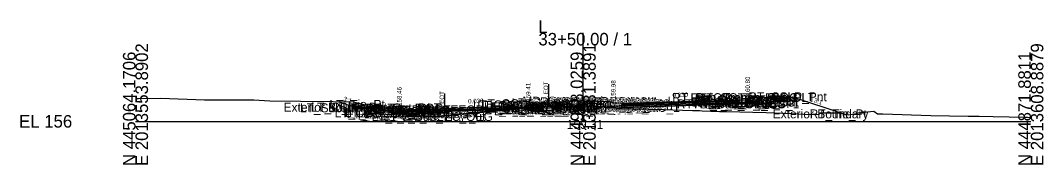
# Model space of a CAD drawing. Extents: x -26 to 4203, y -10 to 9526.
# Drawn here: x 1974.3 to 2202.8, y 3490.3 to 3522.6 of the extents above; entities that cross this region are included whole.
import ezdxf

# ---------------------------------------------------------------- set-up
doc = ezdxf.new("R2010")
doc.units = 0
for name, color, linetype in [('Default', 7, 'Continuous'), ('Exist CMT Pavement', 7, 'Continuous'), ('Exist Cross Section Cell', 7, 'Continuous'), ('Exist XS Center Line Elevation Label', 7, 'Continuous'), ('Exist XS Ground Line', 7, 'Continuous'), ('Prop CMT Conc Surface', 7, 'Continuous'), ('Prop CMT Concrete Structures', 7, 'Continuous'), ('Prop CMT Pvmt Course 1', 7, 'Continuous'), ('Prop CMT Pvmt Course 1 CG', 7, 'Continuous'), ('Prop CMT Pvmt Course 2', 7, 'Continuous'), ('Prop CMT Pvmt Course 2 Wedge', 7, 'Continuous'), ('Prop CMT Pvmt Course 3', 7, 'Continuous'), ('Prop CMT Pvmt Course 3 Wedge', 7, 'Continuous'), ('Prop CMT Pvmt Surface', 7, 'Continuous'), ('Prop CMT Slope Grass', 7, 'Continuous'), ('Prop CMT Subgrade Earthwork', 7, 'Continuous'), ('Prop XS Hydro Elevations', 7, 'Continuous'), ('Prop XS Label Text', 7, 'Continuous'), ('Prop XS SE Text', 7, 'Continuous'), ('Prop XS Side Slope Text', 7, 'Continuous'), ('Scratch_Level_0', 7, 'Continuous')]:
    doc.layers.add(name, color=color, linetype=linetype)

msp = doc.modelspace()

# ---------------------------------------------------------------- linework, layer by layer
at = {"layer": 'Exist CMT Pavement'}
msp.add_lwpolyline([(2067.79, 3501.09), (2067.79, 3501.09), (2067.82, 3501.09), (2067.96, 3501.11), (2069.05, 3501.23), (2069.27, 3501.25), (2070.44, 3501.37), (2071.9, 3501.51), (2072.59, 3501.59), (2074.48, 3501.79), (2075.06, 3501.84), (2077.09, 3502.02), (2078.64, 3502.17), (2079.68, 3502.27), (2080.11, 3502.31), (2080.34, 3502.33), (2080.56, 3502.35), (2082.26, 3502.51), (2084.04, 3502.67), (2084.86, 3502.75), (2086.7, 3502.91), (2087.45, 3502.97), (2088.73, 3503.07), (2090.06, 3503.18), (2091.07, 3503.26), (2091.25, 3503.28)], dxfattribs=at)
at = {"layer": 'Exist Cross Section Cell'}
for p, q in [((2100, 3500), (2100, 3519.81)), ((2000, 3500), (2100, 3500)), ((2100, 3500), (2200, 3500))]:
    msp.add_line(p, q, dxfattribs=at)
at = {"layer": 'Exist XS Ground Line'}
msp.add_lwpolyline([(2000, 3505.14), (2000.65, 3505.14), (2005.63, 3505.22), (2015.45, 3504.8), (2016.03, 3504.79), (2017.48, 3504.78), (2026.43, 3504.8), (2030.02, 3504.63), (2036.84, 3504.51), (2044.15, 3504.42), (2048.69, 3504.35), (2054.01, 3503.03), (2060.64, 3501.35), (2067.31, 3501.1), (2067.79, 3501.09), (2069.05, 3501.23), (2070.44, 3501.37), (2071.9, 3501.51), (2072.59, 3501.59), (2074.48, 3501.79), (2075.06, 3501.84), (2077.09, 3502.02), (2078.64, 3502.17), (2079.68, 3502.27), (2080.34, 3502.33), (2082.26, 3502.51), (2084.04, 3502.67), (2084.86, 3502.75), (2086.7, 3502.91), (2087.45, 3502.97), (2088.73, 3503.07), (2090.06, 3503.18), (2091.07, 3503.26), (2092.28, 3503.36), (2094.73, 3503.36), (2100, 3503.31), (2106.95, 3503.26), (2107.45, 3502.86), (2118.11, 3502.63), (2120.05, 3502.57), (2126.58, 3502.37), (2130.46, 3502.23), (2132.01, 3502.19), (2140.86, 3501.98), (2146.64, 3501.74), (2149.23, 3501.64), (2152.63, 3501.52), (2152.95, 3501.92), (2156.15, 3501.9), (2157.16, 3501.89), (2157.9, 3501.74), (2159.29, 3501.43), (2161.05, 3501.78), (2161.53, 3501.92), (2162.06, 3501.98), (2164.96, 3502.25), (2165.73, 3501.71), (2166.95, 3501.65), (2177.66, 3501.32), (2185.98, 3501.19), (2188.46, 3501.15), (2191.62, 3501.1), (2198.76, 3500.95), (2199.29, 3500.94), (2200, 3500.89)], dxfattribs=at)
at = {"layer": 'Prop CMT Conc Surface'}
for points in [[(2086.98, 3503.38), (2087.73, 3503.41)], [(2087.73, 3503.57), (2088.49, 3503.82)], [(2087.73, 3503.41), (2087.73, 3503.57)], [(2108.75, 3504.04), (2106.75, 3503.98), (2106.75, 3504.14), (2106, 3504.39)], [(2134.75, 3504.82), (2136.75, 3504.8)], [(2136.75, 3504.8), (2136.75, 3505.3), (2137.25, 3505.3)], [(2141.25, 3505.39), (2146.25, 3505.49)], [(2054.44, 3503.05), (2049.44, 3503.15)], [(2058.94, 3502.46), (2058.94, 3502.96), (2058.44, 3502.96)], [(2060.94, 3502.6), (2058.94, 3502.46)]]:
    msp.add_lwpolyline(points, dxfattribs=at)
at = {"layer": 'Prop CMT Concrete Structures'}
for points in [[(2086.98, 3503.38), (2087.73, 3503.41)], [(2087.73, 3503.57), (2088.49, 3503.82)], [(2087.73, 3503.41), (2087.73, 3503.57)], [(2088.49, 3503.82), (2088.49, 3502.84)], [(2108.75, 3504.04), (2106.75, 3503.98), (2106.75, 3504.14), (2106, 3504.39)], [(2106, 3504.39), (2106, 3503.37)], [(2106, 3503.37), (2108.75, 3503.45)], [(2108.75, 3503.45), (2108.75, 3504.04)], [(2134.75, 3504.82), (2136.75, 3504.8), (2136.75, 3505.3), (2137.25, 3505.3)], [(2137.25, 3505.3), (2137.25, 3504.31), (2134.75, 3504.23)], [(2134.75, 3504.23), (2134.75, 3504.82)], [(2146.25, 3505.49), (2141.25, 3505.39)], [(2141.25, 3505.39), (2141.25, 3505.05)], [(2141.25, 3505.05), (2146.25, 3505.15)], [(2146.25, 3505.15), (2146.25, 3505.49)], [(2049.44, 3502.82), (2049.44, 3503.15)], [(2049.44, 3503.15), (2054.44, 3503.05)], [(2054.44, 3502.72), (2049.44, 3502.82)], [(2054.44, 3503.05), (2054.44, 3502.72)], [(2060.94, 3502.6), (2058.94, 3502.46), (2058.94, 3502.96), (2058.44, 3502.96)], [(2058.44, 3502.96), (2058.44, 3501.94), (2060.94, 3502.02)], [(2060.94, 3502.02), (2060.94, 3502.6)], [(2086.98, 3502.8), (2086.98, 3503.38)], [(2088.49, 3502.84), (2086.98, 3502.8)]]:
    msp.add_lwpolyline(points, dxfattribs=at)
at = {"layer": 'Prop CMT Pvmt Course 1'}
for points in [[(2108.75, 3504.04), (2134.75, 3504.82)], [(2134.75, 3504.57), (2108.75, 3503.79)], [(2108.75, 3503.79), (2108.75, 3504.04)], [(2108.75, 3503.79), (2108.75, 3503.79), (2108.75, 3503.79)], [(2134.75, 3504.82), (2134.75, 3504.57)], [(2086.98, 3503.38), (2060.94, 3502.6)], [(2060.94, 3502.35), (2067.79, 3502.56), (2086.98, 3503.13)], [(2060.94, 3502.6), (2060.94, 3502.35)], [(2086.98, 3503.13), (2086.98, 3503.38)], [(2086.98, 3503.13), (2086.98, 3503.13)]]:
    msp.add_lwpolyline(points, dxfattribs=at)
at = {"layer": 'Prop CMT Pvmt Course 1 CG'}
for points in [[(2108.75, 3503.45), (2105.5, 3503.36), (2105.16, 3503.01)], [(2108.75, 3503.12), (2108.75, 3503.45)], [(2134.75, 3504.23), (2137.75, 3504.32), (2138.07, 3504)], [(2134.75, 3503.9), (2134.75, 3504.23)], [(2138.07, 3504), (2134.75, 3503.9)], [(2060.94, 3502.02), (2057.94, 3501.93), (2057.59, 3501.58)], [(2057.59, 3501.58), (2060.94, 3501.69)], [(2060.94, 3501.69), (2060.94, 3502.02)], [(2086.98, 3502.8), (2088.99, 3502.86), (2089.31, 3502.54)], [(2086.98, 3502.47), (2086.98, 3502.8)], [(2089.31, 3502.54), (2086.98, 3502.47)], [(2105.16, 3503.01), (2108.75, 3503.12)]]:
    msp.add_lwpolyline(points, dxfattribs=at)
at = {"layer": 'Prop CMT Pvmt Course 2'}
for points in [[(2108.75, 3503.79), (2134.75, 3504.57)], [(2134.75, 3504.23), (2108.75, 3503.45)], [(2108.75, 3503.45), (2108.75, 3503.79)], [(2134.75, 3504.57), (2134.75, 3504.23)], [(2069.05, 3502.59), (2060.94, 3502.35)], [(2060.94, 3502.35), (2060.94, 3502.02)], [(2060.94, 3502.02), (2067.79, 3502.22)], [(2069.05, 3502.26), (2069.05, 3502.59)], [(2086.98, 3503.13), (2086.98, 3503.13)]]:
    msp.add_lwpolyline(points, dxfattribs=at)
msp.add_lwpolyline([(2086.98, 3503.13), (2086.98, 3502.8), (2086.98, 3502.8)], close=True, dxfattribs=at)
at = {"layer": 'Prop CMT Pvmt Course 2 Wedge'}
for points in [[(2090.9, 3503.25), (2090.06, 3503.18), (2088.73, 3503.07), (2087.45, 3502.97), (2086.7, 3502.91), (2084.86, 3502.75), (2084.61, 3502.73), (2084.04, 3502.71), (2082.26, 3502.66), (2080.56, 3502.61), (2080.34, 3502.6), (2080.11, 3502.59), (2079.68, 3502.58), (2078.64, 3502.55), (2077.09, 3502.5), (2075.06, 3502.44), (2074.48, 3502.42), (2072.59, 3502.37), (2071.9, 3502.35), (2070.44, 3502.3), (2069.27, 3502.27), (2069.05, 3502.26)], [(2069.05, 3502.59), (2069.27, 3502.6), (2070.44, 3502.64), (2071.9, 3502.68), (2072.59, 3502.7), (2074.48, 3502.76), (2075.06, 3502.78), (2077.09, 3502.84), (2078.64, 3502.88), (2079.68, 3502.91), (2080.11, 3502.93), (2080.34, 3502.93), (2080.56, 3502.94), (2082.26, 3502.99), (2084.04, 3503.04), (2084.86, 3503.07), (2086.98, 3503.13)], [(2069.05, 3502.26), (2069.05, 3502.59)]]:
    msp.add_lwpolyline(points, dxfattribs=at)
at = {"layer": 'Prop CMT Pvmt Course 3'}
for points in [[(2108.75, 3503.45), (2134.75, 3504.23)], [(2134.75, 3503.9), (2108.75, 3503.12)], [(2108.75, 3503.12), (2108.75, 3503.45)], [(2134.75, 3504.23), (2134.75, 3503.9)], [(2069.05, 3502.26), (2060.94, 3502.02)], [(2060.94, 3502.02), (2060.94, 3501.69)], [(2060.94, 3501.69), (2069.05, 3501.93)], [(2069.05, 3501.93), (2069.05, 3502.26)], [(2086.98, 3502.8), (2086.98, 3502.8), (2086.98, 3502.47), (2086.98, 3502.47)], [(2086.98, 3502.47), (2086.98, 3502.8)]]:
    msp.add_lwpolyline(points, dxfattribs=at)
at = {"layer": 'Prop CMT Pvmt Course 3 Wedge'}
for points in [[(2084.62, 3502.73), (2084.04, 3502.67), (2082.26, 3502.51), (2080.56, 3502.35), (2080.34, 3502.33), (2080.11, 3502.31), (2079.68, 3502.27), (2078.64, 3502.17), (2077.09, 3502.02), (2075.06, 3501.84), (2074.48, 3501.79), (2072.59, 3501.59), (2071.9, 3501.51), (2070.44, 3501.37), (2069.27, 3501.25), (2069.05, 3501.23), (2067.96, 3501.11), (2067.82, 3501.09), (2067.79, 3501.09), (2067.79, 3501.09)], [(2069.05, 3502.26), (2069.27, 3502.27), (2070.44, 3502.3), (2071.9, 3502.35), (2072.59, 3502.37), (2074.48, 3502.42), (2075.06, 3502.44), (2077.09, 3502.5), (2078.64, 3502.55), (2079.68, 3502.58), (2080.11, 3502.59), (2080.34, 3502.6), (2080.56, 3502.61), (2082.26, 3502.66), (2084.04, 3502.71), (2084.62, 3502.73)], [(2069.05, 3501.23), (2069.05, 3502.26)]]:
    msp.add_lwpolyline(points, dxfattribs=at)
at = {"layer": 'Prop CMT Pvmt Surface'}
for points in [[(2108.75, 3504.04), (2134.75, 3504.82)], [(2086.98, 3503.38), (2060.94, 3502.6)]]:
    msp.add_lwpolyline(points, dxfattribs=at)
at = {"layer": 'Prop CMT Slope Grass'}
for points in [[(2048.94, 3503.15), (2045.19, 3504.4)], [(2088.49, 3503.82), (2097.1, 3504.57)], [(2106, 3504.39), (2097.1, 3504.57)], [(2137.25, 3505.3), (2146.75, 3505.49)], [(2146.75, 3505.49), (2158.2, 3501.67)], [(2058.44, 3502.96), (2048.94, 3503.15)]]:
    msp.add_lwpolyline(points, dxfattribs=at)
at = {"layer": 'Prop CMT Subgrade Earthwork'}
for points in [[(2090.8, 3504.02), (2089.31, 3502.54)], [(2103.73, 3504.44), (2105.16, 3503.01)], [(2108.75, 3503.12), (2134.75, 3503.9)], [(2134.75, 3503.9), (2138.07, 3504), (2139.41, 3505.34)], [(2134.75, 3503.9), (2134.75, 3503.9)], [(2060.94, 3501.69), (2057.59, 3501.58), (2056.17, 3503.01)], [(2069.05, 3501.93), (2060.94, 3501.69)], [(2060.94, 3501.69), (2060.94, 3501.69)], [(2069.05, 3501.93), (2069.05, 3501.23)], [(2086.98, 3502.47), (2086.98, 3503.15)], [(2089.31, 3502.54), (2086.98, 3502.47)], [(2086.98, 3502.47), (2086.98, 3502.47)], [(2086.98, 3502.47), (2086.98, 3502.47)], [(2105.16, 3503.01), (2108.75, 3503.12)], [(2108.75, 3503.12), (2108.75, 3503.12)], [(2108.75, 3503.12), (2108.75, 3503.12)]]:
    msp.add_lwpolyline(points, dxfattribs=at)
at = {"layer": 'Prop XS Label Text'}
for p, q in [((2092.28, 3508.36), (2092.28, 3503.36)), ((2069.05, 3506.23), (2069.05, 3501.23))]:
    msp.add_line(p, q, dxfattribs=at)

# ---------------------------------------------------------------- texts
at = {"layer": 'Default'}
msp.add_text('-', height=0.0001, dxfattribs=at).set_placement((2000, 3500))
at = {"layer": 'Exist Cross Section Cell'}
for s, p in [('L', (2090, 3519.81)), ('33+50.00 / 1', (2090, 3517.01)), ('EL 156', (1974, 3498.6))]:
    msp.add_text(s, height=2.8, dxfattribs=at).set_placement(p)
for s, p in [('E 2013553.8902', (2002.8, 3490)), ('E 2013581.3891', (2102.8, 3490)), ('E 2013608.8879', (2202.8, 3490)), ('N 445064.1706', (2000, 3490)), ('N 444968.0259', (2100, 3490)), ('N 444871.8811', (2200, 3490))]:
    msp.add_text(s, height=2.8, rotation=90, dxfattribs=at).set_placement(p)
at = {"layer": 'Exist XS Center Line Elevation Label'}
msp.add_text('159.31', height=2, dxfattribs=at).set_placement((2096.32, 3498.31))
at = {"layer": 'Prop XS Hydro Elevations'}
for s, p in [('159.41', (2088.23, 3504.41)), ('159.98', (2107.25, 3504.98)), ('160.80', (2137.25, 3505.8)), ('158.46', (2059.44, 3503.46))]:
    msp.add_text(s, height=1, rotation=90, dxfattribs=at).set_placement(p)
at = {"layer": 'Prop XS Label Text'}
for p in [(2092.18, 3504.39), (2068.95, 3502.25)]:
    msp.add_text('E. EOT', height=1, rotation=90, dxfattribs=at).set_placement(p)
at = {"layer": 'Prop XS SE Text'}
for rotation, p in [(1.7184, (2119.97, 3505.37)), (1.7176, (2074.31, 3504))]:
    msp.add_text('0.030', height=1, rotation=rotation, dxfattribs=at).set_placement(p)
at = {"layer": 'Prop XS Side Slope Text'}
for p in [(2046.34, 3504.64), (2151.43, 3504.31)]:
    msp.add_text('3:1', height=1, rotation=341.5651, dxfattribs=at).set_placement(p)
at = {"layer": 'Scratch_Level_0'}
for s, p in [('RT_Sub_Trench_Out_DLT', (2119.93, 3504.34)), ('RT_CG_Top_Face', (2123.96, 3504.3)), ('RT_CG_Top_Gut', (2124.94, 3503.8)), ('RT_PV1_OEOT', (2125.44, 3503.82)), ('RT_CG_Top_BOC', (2125.49, 3504.3)), ('RT_CSLP_Pnt', (2136.88, 3504.49)), ('Exterior Boundary', (2033.08, 3502.15)), ('LT_Sub_Trench_Out_DLT', (2036.74, 3502.01)), ('LT_CSLP_Pnt', (2039.11, 3502.15)), ('LT_Tie_Pt', (2043.34, 3502.81)), ('LT_CG_Top_Face', (2046.2, 3501.96)), ('LT_CG_Top_BOC', (2046.72, 3501.96)), ('LT_CG_Top_Gut', (2047.17, 3501.46)), ('LT_PV1_OEOT', (2051.68, 3501.6)), ('LT_PV2_OEEOP', (2057.09, 3501.56)), ('LT_CG_Top_Face_Med', (2075.37, 3502.7)), ('LT_CG_Top_Gut_Med', (2076.35, 3502.53)), ('LT_CG_Top_BOC_Med', (2077.15, 3502.95)), ('LT_CG_Bot_BOC_Med', (2077.18, 3501.97)), ('LT_CG_Bot_IE_Med', (2077.31, 3501.93)), ('LT_PV_Sub_Tie_In', (2077.82, 3502.28)), ('LT_Sub_IEOT_CG_1', (2078.12, 3501.59)), ('LT_PV_IEEOP_EG', (2079.44, 3502.28)), ('LT_Sub_IEEOP', (2081.11, 3501.59)), ('LT_PV2_IEEOP', (2081.2, 3502.26)), ('LT_PV3_IEEOP', (2081.2, 3501.93)), ('LT_CG1_Shelf_In', (2081.43, 3501.99)), ('LT_Sub_PGL', (2082.37, 3501.59)), ('LT_PV2_PGL', (2082.46, 3502.26)), ('LT_PV3_PGL', (2082.46, 3501.93)), ('LT_PV1_PGL', (2083.03, 3502.51)), ('LT_Sub_DLT_In', (2084.01, 3503.15)), ('LT_Sub_IEOP', (2084.34, 3501.66)), ('MD_Crown Point', (2086.45, 3503.52)), ('RT_CG_Top_BOC_Med', (2090.35, 3503.39)), ('RT_CG_Bot BOC In', (2091.84, 3502.37)), ('RT_CG_Top_BOC In', (2091.97, 3503.39)), ('RT_CG_Top FOC In', (2092.61, 3503.14)), ('RT_Sub_DLT_In', (2092.63, 3503.44)), ('RT_CG_Top_Gut In', (2092.64, 3502.98)), ('RT_CG1_Shelf_In', (2093.63, 3502.36)), ('RT_CG_Bot_IE_Med', (2094.77, 3502.45)), ('RT_Sub_IEOT_CG_1', (2095.57, 3502.12)), ('RT_Sub_IEOP', (2095.87, 3502.01)), ('RT_Sub_OEEOP', (2097.92, 3502.12)), ('RT_PV2_OEEOP', (2098.01, 3502.79)), ('RT_PV3_OEEOP', (2098.01, 3502.45)), ('RT_Sub_IEEOP', (2098.56, 3502.12)), ('RT_PV2_IEEOP', (2098.66, 3502.79)), ('RT_Sub_PGL', (2099.82, 3502.12)), ('RT_PV2_PGL', (2099.92, 3502.79)), ('RT_PV1_PGL', (2100.48, 3503.04)), ('RT_Sub_OEOT_CG_1', (2120.92, 3502.9)), ('RT_CG1_Shelf_Out', (2124.25, 3503.32)), ('RT_CG_Bot_IE', (2124.62, 3503.23)), ('RT_Sub_OEOT', (2124.78, 3502.9)), ('RT_PV2_OEOT', (2124.88, 3503.57)), ('RT_PV3_OEOT', (2124.88, 3503.23)), ('RT_CG_Bot_BOC', (2125.52, 3503.31)), ('RT_Sub_OEOP', (2128.14, 3503)), ('LT_CG1_Shelf_Out', (2044.49, 3500.93)), ('LT_CG_Bot_BOC', (2046.75, 3500.94)), ('LT_Sub_OEOT_CG_1', (2047.16, 3500.69)), ('LT_Sub_OEOP', (2047.7, 3500.58)), ('LT_CG_Bot_IE', (2050.85, 3501.02)), ('LT_Sub_OEOT', (2051.02, 3500.69)), ('LT_PV2_OEOT', (2051.11, 3501.35)), ('LT_PV3_OEOT', (2051.11, 3501.02)), ('LT_PV_Sub_Tie_Out', (2052.73, 3500.09)), ('LT_PV_OEEOP_EG', (2055.33, 3500.09)), ('LT_Sub_OEEOP', (2057, 3500.89)), ('LT_PV3_OEEOP', (2057.09, 3501.22)), ('Exterior Boundary', (2142.34, 3500.67)), ('RT_Tie_Pt', (2150.59, 3500.67))]:
    msp.add_text(s, height=2, dxfattribs=at).set_placement(p)

doc.saveas('drawing.dxf')
